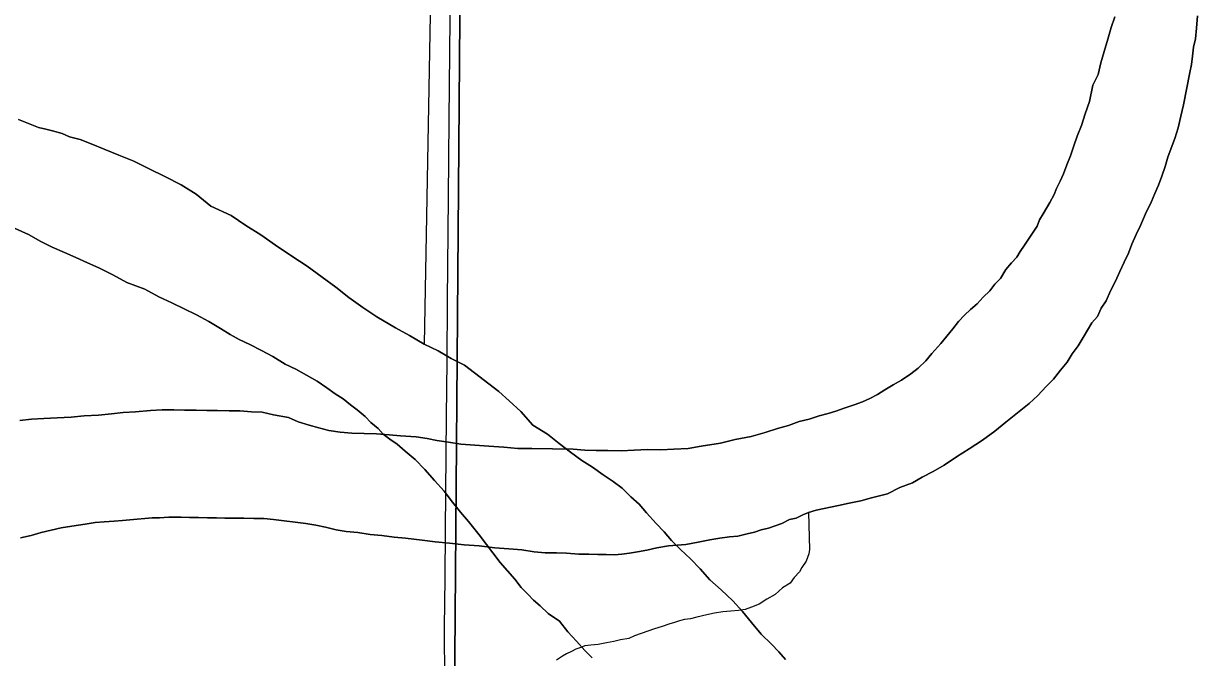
# Model space of a CAD drawing. Extents: x 2.4 to 73.1, y 4.5 to 25.6.
# Drawn here: x 44.4767 to 44.7493, y 22.3383 to 22.4841 of the extents above; entities that cross this region are included whole.
import ezdxf

# ---------------------------------------------------------------- set-up
doc = ezdxf.new("R2010")
doc.units = 0
for name, color, linetype in [('GM_X_County_Road', 7, 'Continuous'), ('GM_X_Major_River', 7, 'Continuous'), ('GM_X_Minor_River', 7, 'Continuous'), ('GM_X_Section', 7, 'Continuous')]:
    doc.layers.add(name, color=color, linetype=linetype)

msp = doc.modelspace()

# ---------------------------------------------------------------- linework, layer by layer
at = {"layer": 'GM_X_County_Road'}
msp.add_lwpolyline([(44.57298, 22.14262), (44.57302, 22.14597), (44.57311, 22.18638), (44.57321, 22.22087), (44.5734, 22.25041), (44.57352, 22.26999), (44.57342, 22.29579), (44.5734, 22.31413), (44.57361, 22.33246), (44.57356, 22.3452), (44.57371, 22.35638), (44.5738, 22.36757), (44.57398, 22.39368), (44.57412, 22.40642), (44.57421, 22.42041), (44.57443, 22.44414), (44.57463, 22.46206), (44.57505, 22.50837), (44.57527, 22.5351), (44.57572, 22.5724), (44.57608, 22.59562), (44.57622, 22.61654), (44.57628, 22.6216)], dxfattribs=at)
at = {"layer": 'GM_X_Major_River'}
for points in [[(44.72774, 22.48565), (44.72694, 22.4832), (44.72614, 22.48055), (44.72534, 22.47771), (44.72453, 22.47506), (44.72392, 22.47241), (44.72274, 22.46996), (44.72192, 22.46618), (44.72093, 22.46334), (44.72013, 22.46069), (44.71914, 22.45824), (44.71834, 22.45597), (44.71754, 22.4537), (44.71675, 22.45163), (44.71596, 22.44955), (44.71517, 22.44785), (44.71438, 22.44615), (44.71379, 22.44483), (44.71281, 22.44295), (44.71203, 22.44163), (44.71125, 22.44031), (44.71047, 22.439), (44.70987, 22.43749), (44.70695, 22.43316), (44.70598, 22.43166), (44.70519, 22.43034), (44.70403, 22.42903), (44.70268, 22.42753), (44.7015, 22.42546), (44.70015, 22.42415), (44.69899, 22.42265), (44.69744, 22.42115), (44.69609, 22.41965), (44.69455, 22.41835), (44.69319, 22.41704), (44.69184, 22.41554), (44.69048, 22.41385), (44.68912, 22.41216), (44.68777, 22.41048), (44.68564, 22.40823), (44.68428, 22.40654), (44.68254, 22.40486), (44.68081, 22.40355), (44.6787, 22.40207), (44.67678, 22.40096), (44.67486, 22.39985), (44.67313, 22.39874), (44.6714, 22.39781), (44.66968, 22.39708), (44.66777, 22.39635), (44.66547, 22.39563), (44.66356, 22.3949), (44.66184, 22.39436), (44.65974, 22.39382), (44.65744, 22.39309), (44.65515, 22.39256), (44.65267, 22.39165), (44.65018, 22.39093), (44.64732, 22.39003), (44.64407, 22.38913), (44.64044, 22.38843), (44.63701, 22.38753), (44.63262, 22.38684), (44.62957, 22.38632), (44.62634, 22.38618), (44.62329, 22.38604), (44.62025, 22.38609), (44.6172, 22.38594)], [(44.6172, 22.38594), (44.62025, 22.38609), (44.62329, 22.38604), (44.62634, 22.38618), (44.62957, 22.38632), (44.63262, 22.38684), (44.63701, 22.38753), (44.64044, 22.38843), (44.64407, 22.38913), (44.64732, 22.39003), (44.65018, 22.39093), (44.65267, 22.39165), (44.65515, 22.39256), (44.65744, 22.39309), (44.65974, 22.39382), (44.66184, 22.39436), (44.66356, 22.3949), (44.66547, 22.39563), (44.66777, 22.39635), (44.66968, 22.39708), (44.6714, 22.39781), (44.67313, 22.39874), (44.67486, 22.39985), (44.67678, 22.40096), (44.6787, 22.40207), (44.68081, 22.40355), (44.68254, 22.40486), (44.68428, 22.40654), (44.68564, 22.40823), (44.68777, 22.41048), (44.68912, 22.41216), (44.69048, 22.41385), (44.69184, 22.41554), (44.69319, 22.41704), (44.69455, 22.41835), (44.69609, 22.41965), (44.69744, 22.42115), (44.69899, 22.42265), (44.70015, 22.42415), (44.7015, 22.42546), (44.70268, 22.42753), (44.70403, 22.42903), (44.70519, 22.43034), (44.70598, 22.43166), (44.70695, 22.43316), (44.70987, 22.43749), (44.71047, 22.439), (44.71125, 22.44031), (44.71203, 22.44163), (44.71281, 22.44295), (44.71379, 22.44483), (44.71438, 22.44615), (44.71517, 22.44785), (44.71596, 22.44955), (44.71675, 22.45163), (44.71754, 22.4537), (44.71834, 22.45597), (44.71914, 22.45824), (44.72013, 22.46069), (44.72093, 22.46334), (44.72192, 22.46618), (44.72274, 22.46996), (44.72392, 22.47241), (44.72453, 22.47506), (44.72534, 22.47771), (44.72614, 22.48055), (44.72694, 22.4832), (44.72774, 22.48565)], [(44.74157, 22.45769), (44.74237, 22.46015), (44.74298, 22.4628), (44.74359, 22.46545), (44.74504, 22.47284), (44.74545, 22.47473), (44.74567, 22.47663), (44.74589, 22.47872), (44.7463, 22.48061), (44.74653, 22.48308), (44.74677, 22.48592)], [(44.74677, 22.48592), (44.74653, 22.48308), (44.7463, 22.48061), (44.74589, 22.47872), (44.74567, 22.47663), (44.74545, 22.47473), (44.74504, 22.47284), (44.74359, 22.46545), (44.74298, 22.4628), (44.74237, 22.46015), (44.74157, 22.45769)], [(44.65199, 22.33781), (44.6505, 22.33954), (44.64881, 22.34128), (44.64638, 22.3436), (44.64414, 22.34629), (44.64209, 22.34879), (44.63984, 22.3513), (44.63722, 22.35381), (44.63459, 22.35613), (44.63235, 22.35864), (44.6301, 22.36095), (44.62785, 22.36308), (44.6258, 22.3652), (44.62411, 22.36713), (44.62224, 22.36906), (44.62, 22.37156), (44.61832, 22.37349), (44.61644, 22.37523), (44.61438, 22.37717), (44.61232, 22.37872), (44.61006, 22.38027), (44.60761, 22.38202), (44.60516, 22.38358), (44.60253, 22.38552), (44.5999, 22.38746), (44.59727, 22.3896), (44.59388, 22.39174), (44.59108, 22.39483), (44.58845, 22.39734), (44.58601, 22.39947), (44.57812, 22.40548), (44.5751, 22.40705), (44.57209, 22.40881), (44.56888, 22.41038), (44.56549, 22.41233), (44.56228, 22.41409), (44.55795, 22.41663), (44.55475, 22.41877), (44.55155, 22.4211), (44.54854, 22.42343), (44.54535, 22.42576), (44.54196, 22.42829), (44.53839, 22.43062), (44.53462, 22.43315), (44.53124, 22.43549), (44.52785, 22.43763), (44.52446, 22.43996), (44.51974, 22.44213), (44.51636, 22.44484), (44.51297, 22.44699), (44.5092, 22.44895), (44.50561, 22.45071), (44.50203, 22.45248), (44.49862, 22.45387), (44.49522, 22.45525), (44.4922, 22.45644), (44.48974, 22.45743), (44.48728, 22.45804), (44.48558, 22.45882), (44.48331, 22.45943), (44.48179, 22.45983), (44.48009, 22.46024), (44.47857, 22.46083), (44.47706, 22.46143), (44.47555, 22.46202)], [(44.47555, 22.46202), (44.47706, 22.46143), (44.47857, 22.46083), (44.48009, 22.46024), (44.48179, 22.45983), (44.48331, 22.45943), (44.48558, 22.45882), (44.48728, 22.45804), (44.48974, 22.45743), (44.4922, 22.45644), (44.49522, 22.45525), (44.49862, 22.45387), (44.50203, 22.45248), (44.50561, 22.45071), (44.5092, 22.44895), (44.51297, 22.44699), (44.51636, 22.44484), (44.51974, 22.44213), (44.52446, 22.43996), (44.52785, 22.43763), (44.53124, 22.43549), (44.53462, 22.43315), (44.53839, 22.43062), (44.54196, 22.42829), (44.54535, 22.42576), (44.54854, 22.42343), (44.55155, 22.4211), (44.55475, 22.41877), (44.55795, 22.41663), (44.56228, 22.41409), (44.56549, 22.41233), (44.56888, 22.41038), (44.57209, 22.40881), (44.5751, 22.40705), (44.57812, 22.40548), (44.58601, 22.39947), (44.58845, 22.39734), (44.59108, 22.39483), (44.59388, 22.39174), (44.59727, 22.3896), (44.5999, 22.38746), (44.60253, 22.38552), (44.60516, 22.38358), (44.60761, 22.38202), (44.61006, 22.38027), (44.61232, 22.37872), (44.61438, 22.37717), (44.61644, 22.37523), (44.61832, 22.37349), (44.62, 22.37156), (44.62224, 22.36906), (44.62411, 22.36713), (44.6258, 22.3652), (44.62785, 22.36308), (44.6301, 22.36095), (44.63235, 22.35864), (44.63459, 22.35613), (44.63722, 22.35381), (44.63984, 22.3513), (44.64209, 22.34879), (44.64414, 22.34629), (44.64638, 22.3436), (44.64881, 22.34128), (44.6505, 22.33954), (44.65199, 22.33781)], [(44.52738, 22.37027), (44.52966, 22.37023), (44.53194, 22.3702), (44.53422, 22.36997), (44.54163, 22.36909), (44.5439, 22.36868), (44.54618, 22.36826), (44.54864, 22.36765), (44.55092, 22.36724), (44.55357, 22.367), (44.55642, 22.36658), (44.55908, 22.36635), (44.56192, 22.36592), (44.56458, 22.36569), (44.56838, 22.36525), (44.57142, 22.36482), (44.57465, 22.36458), (44.57806, 22.36414), (44.58148, 22.3639), (44.58509, 22.36346), (44.58832, 22.36322), (44.59136, 22.36298), (44.5942, 22.36256), (44.59667, 22.36233), (44.59933, 22.36229), (44.60162, 22.36225), (44.60447, 22.36202), (44.60675, 22.36198), (44.60884, 22.36195), (44.61074, 22.36192), (44.61264, 22.36188), (44.61436, 22.36205), (44.61607, 22.36221), (44.61798, 22.36256), (44.62007, 22.36291), (44.62237, 22.36344), (44.62504, 22.36397), (44.62903, 22.36428), (44.6319, 22.36481), (44.63457, 22.36534), (44.63685, 22.36568), (44.63914, 22.36602), (44.64105, 22.36618), (44.64315, 22.36672), (44.64486, 22.36707), (44.64639, 22.36762), (44.64811, 22.36797), (44.64964, 22.36852), (44.65117, 22.36906), (44.6529, 22.36999), (44.65442, 22.37034), (44.65596, 22.37108), (44.6573, 22.37163), (44.65902, 22.37217), (44.66417, 22.37323), (44.66665, 22.37376), (44.66932, 22.37429), (44.6718, 22.37501), (44.67543, 22.3759), (44.67831, 22.37737), (44.68118, 22.37847), (44.68348, 22.37976), (44.68597, 22.38105), (44.68847, 22.38253), (44.69135, 22.38439), (44.69423, 22.38624), (44.69731, 22.38828), (44.70019, 22.39033), (44.7027, 22.39238), (44.70501, 22.39424), (44.70809, 22.39666), (44.71002, 22.39853), (44.71196, 22.40059), (44.71369, 22.40227), (44.71525, 22.40434), (44.7168, 22.40621), (44.71797, 22.4081), (44.71933, 22.40997), (44.7205, 22.41186), (44.72148, 22.41355), (44.72246, 22.41524), (44.72381, 22.41674), (44.7246, 22.41863), (44.72577, 22.42032), (44.72675, 22.42259), (44.72793, 22.42485), (44.72892, 22.42711), (44.7299, 22.42919), (44.73089, 22.43126), (44.73168, 22.43334), (44.73266, 22.4356), (44.73365, 22.43768), (44.73483, 22.44032), (44.73621, 22.44315), (44.737, 22.44504), (44.73779, 22.44692), (44.73858, 22.449), (44.73938, 22.45127), (44.73998, 22.45335), (44.74077, 22.45543), (44.74157, 22.45769)], [(44.74157, 22.45769), (44.74077, 22.45543), (44.73998, 22.45335), (44.73938, 22.45127), (44.73858, 22.449), (44.73779, 22.44692), (44.737, 22.44504), (44.73621, 22.44315), (44.73483, 22.44032), (44.73365, 22.43768), (44.73266, 22.4356), (44.73168, 22.43334), (44.73089, 22.43126), (44.7299, 22.42919), (44.72892, 22.42711), (44.72793, 22.42485), (44.72675, 22.42259), (44.72577, 22.42032), (44.7246, 22.41863), (44.72381, 22.41674), (44.72246, 22.41524), (44.72148, 22.41355), (44.7205, 22.41186), (44.71933, 22.40997), (44.71797, 22.4081), (44.7168, 22.40621), (44.71525, 22.40434), (44.71369, 22.40227), (44.71196, 22.40059), (44.71002, 22.39853), (44.70809, 22.39666), (44.70501, 22.39424), (44.7027, 22.39238), (44.70019, 22.39033), (44.69731, 22.38828), (44.69423, 22.38624), (44.69135, 22.38439), (44.68847, 22.38253), (44.68597, 22.38105), (44.68348, 22.37976), (44.68118, 22.37847), (44.67831, 22.37737), (44.67543, 22.3759), (44.6718, 22.37501), (44.66932, 22.37429), (44.66665, 22.37376), (44.66417, 22.37323), (44.65902, 22.37217), (44.6573, 22.37163), (44.65596, 22.37108), (44.65442, 22.37034), (44.6529, 22.36999), (44.65117, 22.36906), (44.64964, 22.36852), (44.64811, 22.36797), (44.64639, 22.36762), (44.64486, 22.36707), (44.64315, 22.36672), (44.64105, 22.36618), (44.63914, 22.36602), (44.63685, 22.36568), (44.63457, 22.36534), (44.6319, 22.36481), (44.62903, 22.36428), (44.62504, 22.36397), (44.62237, 22.36344), (44.62007, 22.36291), (44.61798, 22.36256), (44.61607, 22.36221), (44.61436, 22.36205), (44.61264, 22.36188), (44.61074, 22.36192), (44.60884, 22.36195), (44.60675, 22.36198), (44.60447, 22.36202), (44.60162, 22.36225), (44.59933, 22.36229), (44.59667, 22.36233), (44.5942, 22.36256), (44.59136, 22.36298), (44.58832, 22.36322), (44.58509, 22.36346), (44.58148, 22.3639), (44.57806, 22.36414), (44.57465, 22.36458), (44.57142, 22.36482), (44.56838, 22.36525), (44.56458, 22.36569), (44.56192, 22.36592), (44.55908, 22.36635), (44.55642, 22.36658), (44.55357, 22.367), (44.55092, 22.36724), (44.54864, 22.36765), (44.54618, 22.36826), (44.5439, 22.36868), (44.54163, 22.36909), (44.53422, 22.36997), (44.53194, 22.3702), (44.52966, 22.37023), (44.52738, 22.37027)], [(44.47478, 22.43695), (44.4778, 22.43557), (44.48062, 22.43401), (44.48326, 22.43264), (44.4861, 22.43145), (44.48874, 22.43027), (44.49139, 22.42909), (44.49403, 22.42791), (44.49724, 22.42634), (44.50045, 22.42457), (44.5046, 22.42299), (44.50781, 22.42123), (44.51083, 22.41985), (44.51366, 22.41847), (44.51649, 22.4171), (44.51932, 22.41554), (44.52196, 22.41397), (44.52422, 22.41261), (44.52629, 22.41143), (44.52875, 22.41026), (44.53139, 22.40888), (44.53403, 22.40751), (44.53686, 22.40576), (44.53931, 22.40458), (44.54176, 22.40321), (44.54421, 22.40184), (44.54647, 22.40028), (44.54835, 22.39892), (44.55023, 22.39775), (44.55192, 22.3964), (44.55343, 22.39523), (44.5553, 22.39368), (44.55661, 22.39233), (44.5583, 22.39097), (44.55942, 22.38963), (44.56093, 22.38846), (44.56262, 22.3873), (44.5645, 22.38575), (44.56675, 22.38381), (44.569, 22.38149), (44.57124, 22.37899), (44.57348, 22.37648), (44.57534, 22.37398), (44.57721, 22.37167), (44.57908, 22.36955)], [(44.57908, 22.36955), (44.57721, 22.37167), (44.57534, 22.37398), (44.57348, 22.37648), (44.57124, 22.37899), (44.569, 22.38149), (44.56675, 22.38381), (44.5645, 22.38575), (44.56262, 22.3873), (44.56093, 22.38846), (44.55942, 22.38963), (44.5583, 22.39097), (44.55661, 22.39233), (44.5553, 22.39368), (44.55343, 22.39523), (44.55192, 22.3964), (44.55023, 22.39775), (44.54835, 22.39892), (44.54647, 22.40028), (44.54421, 22.40184), (44.54176, 22.40321), (44.53931, 22.40458), (44.53686, 22.40576), (44.53403, 22.40751), (44.53139, 22.40888), (44.52875, 22.41026), (44.52629, 22.41143), (44.52422, 22.41261), (44.52196, 22.41397), (44.51932, 22.41554), (44.51649, 22.4171), (44.51366, 22.41847), (44.51083, 22.41985), (44.50781, 22.42123), (44.5046, 22.42299), (44.50045, 22.42457), (44.49724, 22.42634), (44.49403, 22.42791), (44.49139, 22.42909), (44.48874, 22.43027), (44.4861, 22.43145), (44.48326, 22.43264), (44.48062, 22.43401), (44.4778, 22.43557), (44.47478, 22.43695)], [(44.6172, 22.38594), (44.61416, 22.3858), (44.61112, 22.38585), (44.60845, 22.38589), (44.60579, 22.38593), (44.60313, 22.38617), (44.59363, 22.38632), (44.59039, 22.38637), (44.58716, 22.38661), (44.58374, 22.38686), (44.58052, 22.3871), (44.57729, 22.38734), (44.57444, 22.38776), (44.57178, 22.38819), (44.56951, 22.3886), (44.56704, 22.38902), (44.56343, 22.38927), (44.56077, 22.3895), (44.55792, 22.38973), (44.55507, 22.38978), (44.55222, 22.38983), (44.54956, 22.39006), (44.54691, 22.39048), (44.54463, 22.39109), (44.54236, 22.39169), (44.5399, 22.39249), (44.53763, 22.39348), (44.53422, 22.3941), (44.53157, 22.39471), (44.5291, 22.39475), (44.52644, 22.39499), (44.52397, 22.39503), (44.5213, 22.39507), (44.51883, 22.39511), (44.51636, 22.39515), (44.5137, 22.39519), (44.51123, 22.39523), (44.50856, 22.39527), (44.5059, 22.39512), (44.50247, 22.3948), (44.49962, 22.39465), (44.49695, 22.39431), (44.4939, 22.39398), (44.49066, 22.39384), (44.48762, 22.39351), (44.48438, 22.39337), (44.48134, 22.39323), (44.47848, 22.39309), (44.47581, 22.39275)], [(44.47581, 22.39275), (44.47848, 22.39309), (44.48134, 22.39323), (44.48438, 22.39337), (44.48762, 22.39351), (44.49066, 22.39384), (44.4939, 22.39398), (44.49695, 22.39431), (44.49962, 22.39465), (44.50247, 22.3948), (44.5059, 22.39512), (44.50856, 22.39527), (44.51123, 22.39523), (44.5137, 22.39519), (44.51636, 22.39515), (44.51883, 22.39511), (44.5213, 22.39507), (44.52397, 22.39503), (44.52644, 22.39499), (44.5291, 22.39475), (44.53157, 22.39471), (44.53422, 22.3941), (44.53763, 22.39348), (44.5399, 22.39249), (44.54236, 22.39169), (44.54463, 22.39109), (44.54691, 22.39048), (44.54956, 22.39006), (44.55222, 22.38983), (44.55507, 22.38978), (44.55792, 22.38973), (44.56077, 22.3895), (44.56343, 22.38927), (44.56704, 22.38902), (44.56951, 22.3886), (44.57178, 22.38819), (44.57444, 22.38776), (44.57729, 22.38734), (44.58052, 22.3871), (44.58374, 22.38686), (44.58716, 22.38661), (44.59039, 22.38637), (44.59363, 22.38632), (44.60313, 22.38617), (44.60579, 22.38593), (44.60845, 22.38589), (44.61112, 22.38585), (44.61416, 22.3858), (44.6172, 22.38594)], [(44.47596, 22.36577), (44.47844, 22.3663), (44.48073, 22.36702), (44.48302, 22.36755), (44.48532, 22.36809), (44.48779, 22.36843), (44.49084, 22.36895), (44.49313, 22.36929), (44.49523, 22.36945), (44.49751, 22.36961), (44.49941, 22.36976), (44.50113, 22.36993), (44.50284, 22.37009), (44.50456, 22.37025), (44.50627, 22.37041), (44.50798, 22.37039), (44.51008, 22.37054), (44.51293, 22.3705), (44.51483, 22.37047), (44.51692, 22.37044), (44.51901, 22.3704), (44.5211, 22.37037), (44.52301, 22.37034), (44.5251, 22.37031), (44.52738, 22.37027)], [(44.52738, 22.37027), (44.5251, 22.37031), (44.52301, 22.37034), (44.5211, 22.37037), (44.51901, 22.3704), (44.51692, 22.37044), (44.51483, 22.37047), (44.51293, 22.3705), (44.51008, 22.37054), (44.50798, 22.37039), (44.50627, 22.37041), (44.50456, 22.37025), (44.50284, 22.37009), (44.50113, 22.36993), (44.49941, 22.36976), (44.49751, 22.36961), (44.49523, 22.36945), (44.49313, 22.36929), (44.49084, 22.36895), (44.48779, 22.36843), (44.48532, 22.36809), (44.48302, 22.36755), (44.48073, 22.36702), (44.47844, 22.3663), (44.47596, 22.36577)], [(44.57908, 22.36955), (44.5815, 22.36648), (44.58635, 22.36013), (44.58803, 22.3582), (44.58971, 22.35628), (44.5912, 22.35435), (44.5927, 22.35281), (44.59401, 22.35146), (44.59551, 22.3501), (44.59738, 22.34836), (44.60002, 22.34661), (44.60188, 22.34411), (44.60394, 22.34199), (44.60581, 22.33987), (44.60749, 22.33813)], [(44.60749, 22.33813), (44.60581, 22.33987), (44.60394, 22.34199), (44.60188, 22.34411), (44.60002, 22.34661), (44.59738, 22.34836), (44.59551, 22.3501), (44.59401, 22.35146), (44.5927, 22.35281), (44.5912, 22.35435), (44.58971, 22.35628), (44.58803, 22.3582), (44.58635, 22.36013), (44.5815, 22.36648), (44.57908, 22.36955)]]:
    msp.add_lwpolyline(points, dxfattribs=at)
at = {"layer": 'GM_X_Minor_River'}
for points in [[(44.57213, 22.59149), (44.56888, 22.41038)], [(44.6573, 22.37163), (44.65754, 22.36307), (44.65734, 22.36213), (44.65674, 22.36043), (44.65577, 22.35892), (44.65518, 22.35798), (44.65402, 22.35667), (44.65305, 22.35535), (44.65132, 22.35424), (44.64958, 22.35275), (44.64767, 22.35164), (44.64594, 22.35053), (44.64421, 22.34979), (44.64268, 22.34925), (44.64116, 22.34908), (44.63944, 22.34892), (44.63754, 22.34876), (44.63563, 22.34841), (44.63392, 22.34806), (44.63162, 22.34752), (44.6301, 22.34717), (44.62876, 22.347), (44.62762, 22.34664), (44.62647, 22.34628), (44.62513, 22.34592), (44.6236, 22.34537), (44.62188, 22.34483), (44.62035, 22.34428), (44.61882, 22.34374), (44.61729, 22.34319), (44.61595, 22.34264), (44.61405, 22.34229), (44.61252, 22.34194), (44.6108, 22.34158), (44.60889, 22.34123), (44.60718, 22.34107), (44.60585, 22.3409), (44.60489, 22.34054), (44.60374, 22.34018), (44.60278, 22.33962), (44.60163, 22.33907), (44.60067, 22.33851), (44.59933, 22.33759)]]:
    msp.add_lwpolyline(points, dxfattribs=at)
at = {"layer": 'GM_X_Section'}
for points in [[(44.57812, 22.62268), (44.57426, 22.12264), (44.07537, 22.12704), (44.09218, 22.62982)], [(45.07479, 22.6197), (45.07372, 22.11924), (44.57426, 22.12264), (44.57812, 22.62268)]]:
    msp.add_lwpolyline(points, close=True, dxfattribs=at)

doc.saveas('drawing.dxf')
